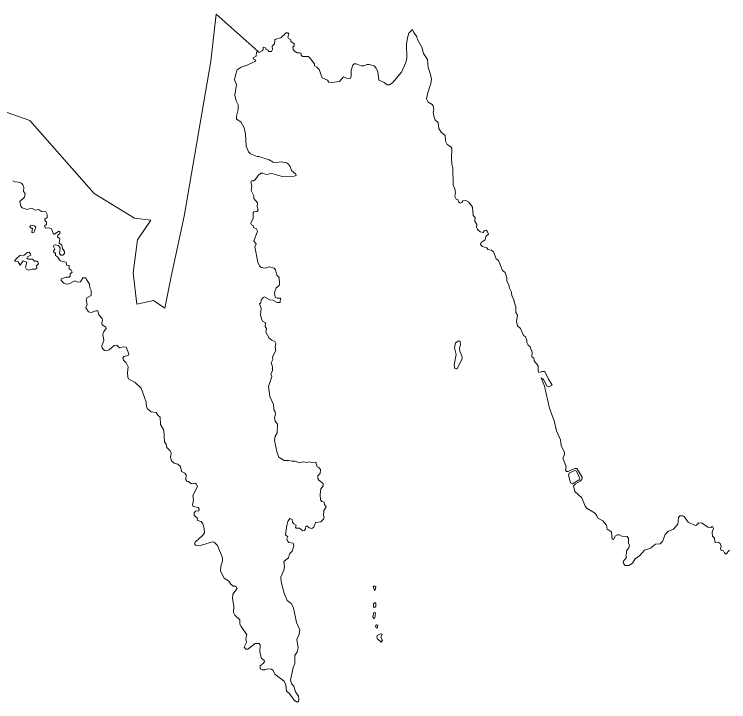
# Model space of a CAD drawing. Extents: x 369010 to 739155, y 6377141 to 6616555.
# Drawn here: x 498903 to 501969, y 6461696 to 6464649 of the extents above; entities that cross this region are included whole.
import ezdxf

# ---------------------------------------------------------------- set-up
doc = ezdxf.new("R2010")
doc.units = 0
doc.header["$LTSCALE"] = 40
doc.layers.add('1', color=7, linetype='Continuous', lineweight=13)

msp = doc.modelspace()

# ---------------------------------------------------------------- linework, layer by layer
at = {"layer": '1'}
for points in [[(499927.84, 6463773.06), (499928.17, 6463795.24), (499931.48, 6463800.04), (499945.55, 6463801.2), (499949.85, 6463809.14), (499946.21, 6463822.38), (499947.37, 6463838.27), (499931.15, 6463857.47), (499931.15, 6463869.22), (499919.73, 6463892.23), (499922.71, 6463912.25), (499917.91, 6463927.97), (499921.55, 6463932.77), (499930.16, 6463933.1), (499936.78, 6463937.24), (499950.02, 6463956.77), (499961.27, 6463965.54), (499969.38, 6463966.21), (499984.11, 6463960.74), (500007.78, 6463964.72), (500053.29, 6463951.81), (500103.77, 6463953.3), (500112.87, 6463956.61), (500111.88, 6463962.56), (500093.01, 6463977.29), (500086.72, 6463995.33), (500078.45, 6464006.75), (500070.84, 6464011.06), (500048.33, 6464014.37), (500028.8, 6464011.55), (500014.56, 6464014.04), (499996.52, 6464023.64), (499952, 6464037.7), (499944.89, 6464037.54), (499916.59, 6464048.63), (499908.15, 6464057.56), (499899.04, 6464081.73), (499896.06, 6464135.52), (499890.11, 6464161.5), (499875.71, 6464186.99), (499856.18, 6464198.57), (499856.34, 6464210.66), (499864.45, 6464239.62), (499863.46, 6464259.15), (499855.02, 6464277.52), (499849.56, 6464301.19), (499856.51, 6464346.37), (499848.89, 6464367.22), (499852.04, 6464387.74), (499860.15, 6464409.76), (499876.53, 6464421.67), (499902.02, 6464429.95), (499935.62, 6464446.17), (499939.26, 6464451.46), (499929, 6464457.42), (499928.17, 6464461.39), (499941.25, 6464468.51), (499943.23, 6464485.56), (499946.71, 6464488.54), (499950.02, 6464487.21), (499949.52, 6464488.04), (499769.29, 6464648.58), (499746.12, 6464447.33), (499632.75, 6463781.34), (499576.97, 6463521.99), (499549, 6463386.45), (499501.34, 6463418.55), (499429.67, 6463403), (499413.78, 6463537.88), (499431.82, 6463680.05), (499489.09, 6463763.79), (499419.58, 6463772.57), (499246.63, 6463879.32), (498969.24, 6464192.12), (498814.49, 6464246.9)], [(498814.49, 6464246.9), (498969.24, 6464192.12), (499246.63, 6463879.32), (499419.58, 6463772.57), (499489.09, 6463763.79), (499431.82, 6463680.05), (499413.78, 6463537.88), (499429.67, 6463403), (499501.34, 6463418.55), (499549, 6463386.45), (499576.97, 6463521.99), (499632.75, 6463781.34), (499746.12, 6464447.33), (499769.29, 6464648.58), (499949.52, 6464488.04), (499950.02, 6464487.21), (499954.65, 6464485.06), (499967.23, 6464491.52), (499971.53, 6464497.8), (499971.04, 6464506.74), (499980.97, 6464504.76), (499983.62, 6464497.97), (499991.39, 6464494.33), (499995.03, 6464488.37), (500006.45, 6464489.03), (500010.92, 6464497.8), (500010.59, 6464511.38), (500019.36, 6464521.97), (500021.52, 6464538.19), (500025.32, 6464542.33), (500047.33, 6464547.79), (500069.35, 6464568.64), (500076.96, 6464568.64), (500081.43, 6464564.34), (500077.46, 6464550.27), (500079.77, 6464544.81), (500089.7, 6464539.18), (500089.87, 6464531.4), (500104.93, 6464520.98), (500103.77, 6464512.37), (500099.14, 6464507.24), (500100.13, 6464497.31), (500105.92, 6464489.53), (500116.68, 6464483.57), (500129.09, 6464483.57), (500134.55, 6464480.59), (500134.72, 6464472.32), (500140.35, 6464467.35), (500164.18, 6464467.35), (500170.8, 6464463.38), (500191.16, 6464436.07), (500191.49, 6464427.47), (500202.08, 6464421.67)], [(500202.08, 6464421.67), (500211.02, 6464411.25), (500225.09, 6464376.32), (500247.59, 6464365.4), (500253.55, 6464357.29), (500265.96, 6464355.8), (500299.23, 6464359.77), (500316.28, 6464380.3), (500337.79, 6464371.36), (500345.74, 6464374.34), (500348.88, 6464383.11), (500348.39, 6464409.09), (500355.67, 6464430.11), (500362.12, 6464435.24), (500370.23, 6464436.07), (500392.24, 6464427.13), (500404, 6464426.97), (500416.08, 6464432.26), (500426.01, 6464432.26), (500447.03, 6464426.64), (500456.13, 6464417.54), (500463.41, 6464401.15), (500467.55, 6464365.9), (500491.05, 6464355.64), (500503.46, 6464345.71), (500513.39, 6464346.2), (500528.45, 6464355.64), (500565.36, 6464399.5), (500584.23, 6464441.2), (500588.53, 6464459.9), (500586.71, 6464519.82), (500590.19, 6464547.95), (500595.81, 6464567.32), (500612.7, 6464582.71), (500617.5, 6464570.79), (500631.23, 6464551.92), (500633.55, 6464539.84), (500652.42, 6464507.9), (500659.53, 6464480.59), (500675.92, 6464454.11), (500679.06, 6464420.02), (500688.66, 6464395.85), (500693.13, 6464369.21), (500690.98, 6464351.17), (500676.58, 6464306.98), (500672.94, 6464284.97), (500678.9, 6464270.57), (500696.11, 6464261.46), (500701.41, 6464255.01), (500703.89, 6464237.96), (500700.91, 6464228.69), (500705.05, 6464204.53), (500710.01, 6464194.6), (500721.93, 6464183.35), (500725.57, 6464158.36), (500735.17, 6464142.14), (500751.72, 6464128.4), (500753.54, 6464103.74), (500760.49, 6464089.84), (500777.21, 6464079.41), (500781.51, 6464071.8), (500779.69, 6464029.92), (500780.85, 6464002.95), (500785.15, 6463989.71), (500785.98, 6463913.91), (500793.59, 6463898.85), (500796.57, 6463882.79), (500794.42, 6463865.74), (500799.22, 6463854.82), (500807.33, 6463852.84), (500810.31, 6463841.91), (500816.43, 6463837.11), (500823.88, 6463840.09), (500828.68, 6463847.04), (500840.43, 6463848.53), (500853.34, 6463842.24), (500870.22, 6463820.07), (500872.37, 6463784.15), (500880.81, 6463775.38), (500879.65, 6463759.49), (500887.76, 6463745.59), (500886.27, 6463735.49), (500891.57, 6463724.9), (500902.99, 6463714.31), (500915.4, 6463711.66), (500919.87, 6463718.94), (500927.82, 6463720.93), (500933.11, 6463717.62), (500937.91, 6463704.71), (500927.48, 6463694.78), (500924.51, 6463679.22), (500906.63, 6463668.3), (500904.64, 6463660.52), (500910.93, 6463650.92), (500930.46, 6463646.12), (500935.93, 6463638.01), (500950.99, 6463635.2), (500959.59, 6463627.75), (500970.68, 6463598.79), (500981.6, 6463590.35)], [(498896.58, 6463933.27), (498905.69, 6463928.31), (498919.92, 6463927.64), (498933.49, 6463922.68), (498940.11, 6463916.06), (498944.42, 6463904.47), (498943.42, 6463887.09), (498949.55, 6463878.32), (498946.9, 6463863.76), (498926.54, 6463844.73), (498930.84, 6463824.87), (498936.97, 6463816.59), (498957.99, 6463810.63), (498977.19, 6463815.76), (498993.57, 6463807.49), (499007.64, 6463809.47), (499020.55, 6463801.2), (499038.09, 6463800.7), (499044.05, 6463788.62), (499044.05, 6463776.37), (499034.45, 6463767.93), (499033.79, 6463762.97), (499041.24, 6463755.68), (499041.9, 6463746.25), (499033.46, 6463739.63), (499037.26, 6463730.2), (499052.99, 6463731.36), (499063.08, 6463727.71), (499070.86, 6463704.05), (499075.33, 6463703.72), (499094.36, 6463717.62), (499098.5, 6463714.47), (499098.83, 6463707.19), (499090.72, 6463699.74), (499088.73, 6463692.46), (499098.17, 6463684.19), (499095.36, 6463667.31), (499106.77, 6463656.88), (499110.25, 6463642.15), (499118.36, 6463630.23), (499118.69, 6463620.8), (499111.74, 6463613.52), (499103.3, 6463614.51), (499096.68, 6463620.47), (499099.82, 6463643.97), (499092.54, 6463655.72), (499079.3, 6463658.53), (499072.35, 6463657.21), (499071.85, 6463650.59), (499076.82, 6463640), (499072.18, 6463631.06), (499072.35, 6463624.44), (499080.29, 6463623.28), (499080.29, 6463611.86), (499089.07, 6463606.23), (499099.49, 6463589.85), (499125.81, 6463584.55), (499126.8, 6463570.98), (499138.22, 6463569.16), (499139.38, 6463555.09), (499147.82, 6463548.97), (499151.3, 6463540.86), (499142.52, 6463533.58), (499143.19, 6463523.65), (499138.55, 6463518.85), (499126.47, 6463519.84), (499104.79, 6463512.89), (499104.13, 6463504.61), (499115.88, 6463493.03), (499126.8, 6463488.73), (499139.05, 6463490.55), (499162.38, 6463503.79), (499174.96, 6463498.33), (499186.88, 6463499.32), (499197.64, 6463517.03), (499208.23, 6463516.7), (499226.27, 6463488.89), (499228.09, 6463473), (499233.39, 6463461.91), (499232.89, 6463440.56)], [(500229.72, 6462495.37), (500231.54, 6462517.88), (500241.47, 6462532.61), (500234.52, 6462542.54), (500233.2, 6462553.13), (500223.26, 6462555.78), (500217.31, 6462563.23), (500215.49, 6462586.23), (500218.3, 6462609.9), (500228.73, 6462623.8), (500228.23, 6462632.57), (500209.86, 6462648.13), (500206.22, 6462655.41), (500205.22, 6462665.68), (500216.48, 6462676.43), (500216.64, 6462693.31), (500210.69, 6462701.76), (500202.58, 6462705.56), (500197.12, 6462724.59), (500182.39, 6462722.77), (500166.17, 6462726.08), (500158.72, 6462723.77), (500144.15, 6462725.75), (500126.78, 6462721.95), (500108.07, 6462729.39), (500094.5, 6462728.9), (500081.26, 6462732.7), (500061.24, 6462731.55), (500038.56, 6462746.94), (500031.11, 6462765.14), (500019.69, 6462817.61), (500023.17, 6462836.48), (500031.11, 6462851.54), (500033.1, 6462887.95), (500023.5, 6462900.86), (500019.69, 6462914.76), (500023.83, 6462931.64), (500023.01, 6462940.91), (500017.54, 6462949.35), (500016.05, 6462973.18), (500000, 6463006.94), (499994.7, 6463050.47), (500008.44, 6463092.34), (500004.63, 6463103.1), (500011.59, 6463118.16), (500010.92, 6463133.89), (500006.12, 6463151.59), (500012.74, 6463165.99), (500010.92, 6463176.92), (500024.99, 6463203.89), (500022.34, 6463219.29), (500025.65, 6463234.68), (500021.68, 6463242.46), (500007.94, 6463248.58), (499997.35, 6463257.52), (499982.62, 6463283.67), (499985.27, 6463298.73), (499979.97, 6463307.83), (499980.8, 6463322.89), (499969.05, 6463331), (499963.59, 6463340.93), (499959.78, 6463358.64), (499962.1, 6463385.45), (499955.31, 6463404.65), (499961.6, 6463408.62), (499962.43, 6463420.37), (499971.86, 6463432.62), (499977.49, 6463434.44), (499999.83, 6463421.86), (500012.41, 6463420.04), (500031.11, 6463410.77), (500044.85, 6463411.27), (500044.02, 6463419.05), (500047.67, 6463425.5), (500044.85, 6463428.98), (500031.11, 6463429.31), (500023.01, 6463433.61), (500019.69, 6463453.47), (500027.14, 6463473.83), (500039.39, 6463484.09), (500042.04, 6463490.22), (500040.05, 6463517.86), (500030.12, 6463527.79), (500024, 6463550.96), (500018.37, 6463558.73), (499997.52, 6463563.87), (499981.96, 6463558.73), (499962.43, 6463561.22), (499955.48, 6463567.51), (499948.2, 6463584.06), (499935.62, 6463649.27), (499941.58, 6463663.17), (499931.48, 6463673.93), (499947.04, 6463717.62), (499940.75, 6463727.88), (499931.65, 6463732.02), (499927.84, 6463741.62), (499920.89, 6463744.93), (499918.41, 6463751.55), (499927.84, 6463773.06)], [(500981.6, 6463590.35), (500998.15, 6463547.98), (501009.24, 6463539.87), (501017.68, 6463516.37), (501017.68, 6463502.79), (501026.12, 6463486.91), (501028.77, 6463471.51), (501037.71, 6463455.29), (501038.04, 6463439.41), (501047.31, 6463423.68), (501047.81, 6463412.93), (501055.92, 6463392.07), (501055.92, 6463368.41), (501062.54, 6463355.66), (501058.89, 6463328.35), (501062.87, 6463310.98), (501075.11, 6463298.89), (501089.02, 6463269.43), (501097.79, 6463262.81), (501102.59, 6463248.25), (501102.26, 6463238.98), (501108.05, 6463227.89), (501117.65, 6463220.94), (501125.43, 6463196.28), (501124.77, 6463176.75), (501132.71, 6463171.95), (501134.7, 6463160.2), (501151.91, 6463139.35), (501151.25, 6463117.34), (501154.56, 6463110.22), (501169.45, 6463114.69), (501180.54, 6463113.86), (501195.6, 6463081.59), (501212.15, 6463055.44), (501196.59, 6463048.15), (501190.8, 6463050.31), (501173.92, 6463080.43), (501163.99, 6463087.38), (501178.72, 6463051.8), (501200.07, 6462956.96), (501219.93, 6462902.35), (501229.86, 6462859.31), (501247.24, 6462821.41), (501250.22, 6462796.59), (501264.45, 6462766.8), (501264.45, 6462755.71), (501256.67, 6462743.13), (501271.07, 6462705.23), (501268.92, 6462692.49), (501273.39, 6462685.37), (501279.51, 6462684.71), (501308.31, 6462698.28), (501317.91, 6462697.62), (501340.25, 6462660.38), (501338.76, 6462649.79), (501331.81, 6462642.67), (501311.62, 6462632.08), (501303.01, 6462623.31), (501308.64, 6462598.98), (501338.76, 6462571.34), (501353.16, 6462536.09), (501362.26, 6462525.33), (501392.88, 6462507.29), (501403.14, 6462495.21), (501406.12, 6462485.28), (501428.46, 6462473.19), (501444.68, 6462454.49), (501447.99, 6462437.11), (501466.03, 6462426.36), (501469.01, 6462394.75), (501474.14, 6462393.42), (501483.74, 6462407.99), (501492.18, 6462412.79), (501500.62, 6462412.45), (501510.89, 6462406.66), (501533.06, 6462405.83), (501539.19, 6462396.73), (501538.53, 6462377.2), (501543.99, 6462366.94), (501541.17, 6462357.01), (501530.42, 6462344.1), (501531.24, 6462331.19), (501527.6, 6462325.4), (501530.08, 6462315.47), (501516.18, 6462298.09), (501518, 6462289.32), (501525.28, 6462280.38), (501540.68, 6462281.21), (501555.9, 6462290.64), (501568.32, 6462309.51), (501587.85, 6462323.91), (501607.71, 6462346.58), (501633.52, 6462356.18), (501654.38, 6462372.07), (501675.4, 6462374.22), (501685.66, 6462384.15), (501695.92, 6462413.61), (501707.5, 6462426.52), (501732.16, 6462437.45), (501750.87, 6462458.46)], [(499232.89, 6463440.56), (499214.19, 6463431.13), (499212.04, 6463419.71), (499216.5, 6463403.49), (499210.55, 6463387.44), (499221.8, 6463371.05), (499232.56, 6463367.25), (499252.58, 6463375.19), (499261.36, 6463375.19), (499265.49, 6463358.14), (499280.89, 6463342.42), (499281.55, 6463333.65), (499278.4, 6463325.37), (499280.55, 6463314.78), (499296.61, 6463305.35), (499297.6, 6463299.06), (499287.17, 6463285.49), (499283.7, 6463274.23), (499287.17, 6463246.76), (499279.4, 6463224.42), (499280.22, 6463214.49), (499289.66, 6463204.72), (499297.93, 6463203.4), (499310.18, 6463207.87), (499332.52, 6463225.41), (499343.78, 6463227.56), (499354.2, 6463216.64), (499369.93, 6463220.44), (499382.84, 6463219.12), (499394.75, 6463190.82), (499391.28, 6463182.71), (499373.4, 6463178.24), (499369.26, 6463171.95), (499372.41, 6463162.52), (499383.5, 6463150.93), (499391.61, 6463134.22), (499388.46, 6463108.4), (499389.79, 6463090.52), (499393.43, 6463082.41), (499422.06, 6463067.52), (499447.55, 6463042.36), (499468.9, 6462982.95), (499470.55, 6462962.59), (499476.18, 6462952.82), (499491.24, 6462940.74), (499511.76, 6462938.59), (499519.05, 6462927.01), (499529.64, 6462917.9), (499530.63, 6462887.12), (499545.36, 6462861.63), (499547.84, 6462811.65), (499555.13, 6462802.71), (499557.94, 6462787.65), (499572.67, 6462773.25), (499575.81, 6462764.15), (499573.99, 6462746.44), (499577.47, 6462731.05), (499589.72, 6462720.62), (499605.11, 6462716.32), (499616.2, 6462706.22), (499620.17, 6462684.21), (499635.23, 6462677.26), (499640.36, 6462670.97), (499639.37, 6462649.95), (499643.5, 6462643), (499651.28, 6462642.34), (499663.36, 6462631.42), (499677.76, 6462634.56), (499685.87, 6462630.42), (499689.68, 6462620.99), (499670.15, 6462581.93), (499671.81, 6462563.72), (499667.67, 6462542.04), (499671.14, 6462533.93), (499691.67, 6462529.8), (499696.63, 6462523.18), (499695.14, 6462515.56), (499680.58, 6462514.07), (499674.95, 6462507.45), (499674.95, 6462496.53), (499687.86, 6462485.11), (499689.68, 6462474.68), (499704.74, 6462469.39), (499712.35, 6462460.28), (499717.98, 6462439.6), (499718.97, 6462421.06), (499713.02, 6462411.63), (499679.58, 6462381.34), (499676.77, 6462374.39), (499680.91, 6462369.09), (499687.2, 6462367.6), (499706.06, 6462368.1), (499753.9, 6462382.66), (499761.34, 6462381.67), (499775.58, 6462366.94), (499796.26, 6462313.48), (499796.93, 6462301.73), (499789.48, 6462276.08), (499787.82, 6462257.38), (499803.22, 6462226.26)], [(499803.22, 6462226.26), (499823.41, 6462213.35), (499832.84, 6462200.28), (499842.27, 6462193), (499854.19, 6462191.67), (499859.16, 6462182.57), (499841.61, 6462158.41), (499839.13, 6462138.88), (499844.76, 6462105.94), (499844.1, 6462079.79), (499849.06, 6462067.87), (499870.58, 6462048.01), (499871.73, 6462028.82), (499876.53, 6462018.72), (499900.7, 6461982.81), (499896.89, 6461965.43), (499899.54, 6461950.37), (499889.28, 6461930.18), (499897.22, 6461922.4), (499905, 6461921.73), (499937.11, 6461946.06), (499954.32, 6461946.73), (499958.29, 6461940.11), (499956.8, 6461908.49), (499963.59, 6461881.35), (499976, 6461873.9), (499977.16, 6461869.44), (499972.69, 6461860.99), (499958.79, 6461850.73), (499958.62, 6461837.82), (499967.23, 6461833.02), (499978.98, 6461832.69), (499991.06, 6461837.49), (500006.45, 6461835.34), (500012.41, 6461830.87), (500022.34, 6461813.5), (500061.4, 6461784.2), (500068.02, 6461767.98), (500071.66, 6461740.84), (500083.41, 6461733.06), (500103.94, 6461702.94), (500115.03, 6461695.99), (500123.13, 6461695.99), (500124.96, 6461707.74), (500122.47, 6461719.16), (500109.89, 6461739.02), (500102.61, 6461762.19), (500094.17, 6461771.95), (500088.88, 6461788.5), (500099.63, 6461843.29), (500107.25, 6461860), (500107.74, 6461894.1), (500117.34, 6461909.65), (500121.31, 6461927.53), (500116.18, 6461962.95), (500126.45, 6461985.78), (500128.93, 6462004.49), (500114.36, 6462035.77), (500100.79, 6462099.65), (500091.52, 6462117.69), (500074.64, 6462130.27), (500061.24, 6462162.54), (500048.16, 6462210.87), (500047.33, 6462231.39), (500059.58, 6462260.36), (500063.22, 6462277.07), (500060.24, 6462297.59), (500080.43, 6462313.32), (500084.57, 6462330.7), (500095.5, 6462342.45), (500102.45, 6462365.95), (500100.3, 6462376.37), (500081.92, 6462379.19), (500074.15, 6462388.46), (500073.48, 6462395.08), (500077.79, 6462403.52), (500067.53, 6462412.79), (500072.66, 6462453.17), (500077.79, 6462470.38), (500085.57, 6462482.63), (500095.99, 6462479.32), (500097.65, 6462466.74), (500102.94, 6462459.46), (500113.2, 6462454), (500109.89, 6462445.39), (500113.2, 6462442.08), (500126.78, 6462441.42), (500142.17, 6462430.33), (500148.79, 6462430.83), (500153.59, 6462438.77), (500154.42, 6462450.52), (500159.21, 6462451.35), (500169.15, 6462442.58), (500180.23, 6462440.59), (500188.67, 6462445.72), (500195.63, 6462465.25), (500218.3, 6462469.06), (500229.89, 6462479.98), (500233.2, 6462488.75), (500229.72, 6462495.37)], [(501750.87, 6462458.46), (501753.85, 6462487.92), (501759.31, 6462493.72), (501771.72, 6462494.88), (501777.35, 6462491.56), (501795.39, 6462467.57), (501824.85, 6462453.33), (501830.97, 6462454.33), (501840.9, 6462464.42), (501855.96, 6462462.93), (501880.29, 6462446.22), (501892.37, 6462444.89), (501900.15, 6462448.53), (501903.46, 6462439.6), (501898, 6462424.87), (501899.49, 6462406.5), (501907.93, 6462398.39), (501910.08, 6462382.33), (501913.89, 6462379.35), (501923.32, 6462381.17), (501933.25, 6462374.88), (501936.23, 6462364.29), (501933.75, 6462353.53), (501937.06, 6462345.09), (501947.32, 6462344.43), (501950.63, 6462334.83), (501956.92, 6462330.03), (501973.3, 6462347.08)]]:
    msp.add_lwpolyline(points, dxfattribs=at)
for points in [[(498982.15, 6463709.34), (498987.78, 6463710.67), (498995.06, 6463734.33), (498990.09, 6463739.3), (498972.72, 6463742.11), (498970.23, 6463735.82), (498975.53, 6463730.53), (498981.82, 6463730.53), (498978.67, 6463711.66)], [(498966.59, 6463626.43), (498959.64, 6463625.1), (498944.91, 6463614.51), (498927.7, 6463612.19), (498910.65, 6463598.46), (498904.36, 6463588.03), (498920.09, 6463585.55), (498928.2, 6463570.49), (498941.44, 6463589.85), (498957.49, 6463584.22), (498951.86, 6463562.54), (498955.67, 6463553.44), (498963.78, 6463549.96), (498978.18, 6463554.43), (498993.4, 6463553.77), (498999.36, 6463557.91), (498998.7, 6463567.84), (499006.48, 6463576.44), (499004.33, 6463585.88), (499000.52, 6463588.03), (498989.93, 6463587.7), (498980.83, 6463596.14), (498962.29, 6463597.46), (498957.16, 6463600.61), (498959.97, 6463607.23), (498973.54, 6463613.85), (498973.21, 6463620.14)], [(500811.3, 6463246.43), (500797.23, 6463237.66), (500791.77, 6463215.64), (500799.88, 6463187.34), (500791.11, 6463142.66), (500793.59, 6463127.76), (500799.05, 6463125.78), (500804.02, 6463126.11), (500825.2, 6463169.97), (500823.71, 6463182.05), (500814.94, 6463201.58), (500814.28, 6463215.98), (500818.58, 6463228.06), (500817.26, 6463244.28)], [(501309.3, 6462689.51), (501285.14, 6462677.76), (501281.66, 6462669.32), (501290.27, 6462636.22), (501298.38, 6462632.08), (501327.34, 6462648.63), (501330.65, 6462654.59), (501316.25, 6462686.53)], [(500450.83, 6462192.83), (500443.88, 6462191.67), (500449.01, 6462173.3), (500452.65, 6462174.79), (500454.47, 6462189.35)], [(500451.99, 6462121.5), (500444.71, 6462116.37), (500444.71, 6462101.97), (500449.34, 6462100.15), (500454.14, 6462104.95), (500454.47, 6462118.85)], [(500446.36, 6462079.46), (500442.56, 6462060.1), (500446.2, 6462054.14), (500451, 6462054.47), (500453.32, 6462077.64)], [(500460.93, 6462011.77), (500463.58, 6462024.35), (500457.62, 6462026.5), (500453.32, 6462020.38), (500455.8, 6462013.59)], [(500477.48, 6461951.19), (500482.94, 6461960.3), (500475.82, 6461973.87), (500482.11, 6461986.45), (500475.16, 6461987.11), (500461.09, 6461980.65), (500458.61, 6461975.03), (500461.92, 6461966.59)]]:
    msp.add_lwpolyline(points, close=True, dxfattribs=at)

doc.saveas('drawing.dxf')
